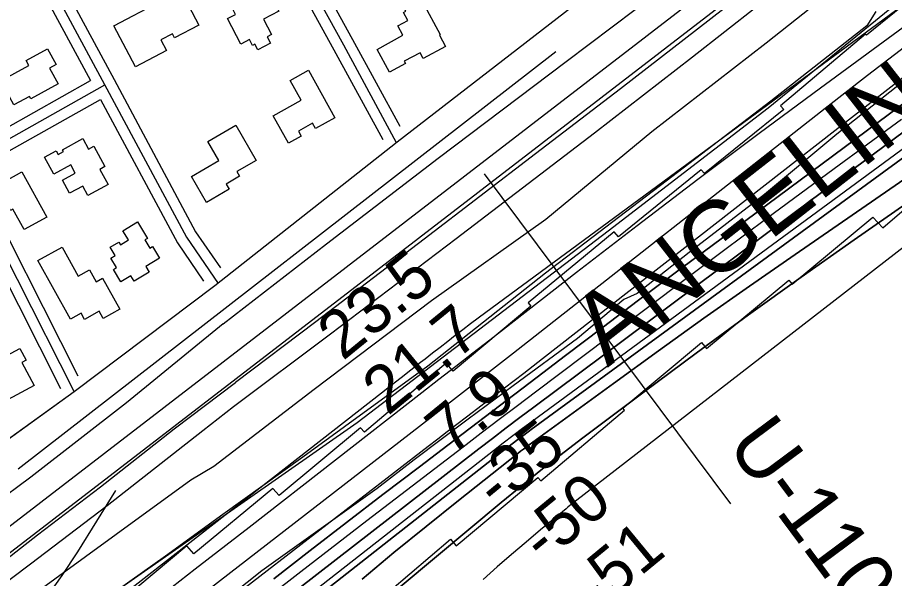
# Model space of a CAD drawing. Extents: x 3477039 to 3515015, y 546746 to 572297.
# Drawn here: x 3484257 to 3485493, y 560657 to 561447 of the extents above; entities that cross this region are included whole.
import ezdxf

# ---------------------------------------------------------------- set-up
doc = ezdxf.new("R2010")
doc.units = 0
for name, color, linetype in [('V-BLDG-OTLN', 7, 'Continuous'), ('V-FLOD-BASE', 7, 'Continuous'), ('V-LEVE-TOET', 7, 'Continuous'), ('V-RIVR-EDGE', 7, 'Continuous'), ('V-RIVR-RANG', 7, 'Continuous'), ('V-RIVR-RANG-IDEN', 7, 'Continuous'), ('V-ROAD-CNTR', 7, 'Continuous'), ('V-RRAP-FSHR', 7, 'Continuous'), ('V-RRAP-RVMT', 7, 'Continuous'), ('V-RRAP-RVMT-IDEN', 7, 'Continuous'), ('V-SITE-VEGE', 7, 'Continuous'), ('V-SURV-LINE', 7, 'Continuous'), ('V-TOPO-DPTH', 7, 'Continuous'), ('V-TOPO-MAJR', 7, 'Continuous'), ('V-TOPO-MINR', 7, 'Continuous'), ('V-TOPO-SHOR', 7, 'Continuous'), ('V-TOPO-WATR', 7, 'Continuous')]:
    doc.layers.add(name, color=color, linetype=linetype)

msp = doc.modelspace()

# ---------------------------------------------------------------- linework, layer by layer
at = {"layer": 'V-BLDG-OTLN'}
for points in [[(3484423.3, 561377.3), (3484393, 561435.2), (3484457.2, 561468.8), (3484449.4, 561483.7), (3484476.3, 561497.7), (3484484.9, 561481.3), (3484488.1, 561483), (3484512.6, 561436), (3484478.2, 561418.1), (3484475.3, 561423.7), (3484459, 561415.2), (3484466.9, 561400.1)], [(3484561, 561457.5), (3484610.7, 561483.3), (3484625.1, 561455.7), (3484603.7, 561444.6), (3484615, 561422.7), (3484608.9, 561419.6), (3484613.6, 561410.4), (3484595.6, 561401.1), (3484591.4, 561409.1), (3484588.4, 561407.5), (3484584.2, 561415.6), (3484571.7, 561409.2), (3484553, 561445.3), (3484564.3, 561451.2)], [(3484781.2, 561369.7), (3484763.7, 561401.9), (3484800.2, 561421.7), (3484793, 561434.9), (3484807, 561442.5), (3484800.8, 561454), (3484804.1, 561455.8), (3484793, 561476.4), (3484808, 561484.5), (3484819.1, 561464.1), (3484827.7, 561468.8), (3484852.8, 561422.6), (3484851.5, 561421.9), (3484860.2, 561405.9), (3484828.9, 561388.9), (3484824.4, 561397.2), (3484801.9, 561385), (3484803.6, 561381.9)], [(3484252.1, 561323.6), (3484233.5, 561357.3), (3484273.1, 561379.2), (3484269.4, 561386), (3484299.2, 561402.5), (3484311.4, 561380.5), (3484302, 561375.4), (3484314.2, 561353.3), (3484275.8, 561332.1), (3484273.9, 561335.6)], [(3484666.9, 561372.5), (3484704.2, 561305.6), (3484677, 561290.5), (3484672.9, 561297.8), (3484653.1, 561286.7), (3484657, 561279.8), (3484638.7, 561269.6), (3484617.2, 561308.2), (3484656.7, 561330.3), (3484641.2, 561358.1)], [(3484564.8, 561295.1), (3484593.3, 561245.4), (3484566.2, 561229.8), (3484570.1, 561223.1), (3484550.9, 561212), (3484555.1, 561204.7), (3484523.2, 561186.3), (3484502.1, 561223), (3484540.6, 561245.2), (3484525.1, 561272.3)], [(3484372.9, 561232.7), (3484384.6, 561211.4), (3484356.3, 561195.9), (3484349, 561209.2), (3484330.5, 561199.1), (3484320.3, 561217.5), (3484338.5, 561227.5), (3484332.2, 561239.1), (3484308.3, 561226), (3484295.2, 561249.9), (3484311.5, 561258.8), (3484314.3, 561253.7), (3484322, 561257.9), (3484320.6, 561260.5), (3484349.1, 561276.1), (3484357.2, 561261.3), (3484364.6, 561265.4), (3484380.3, 561236.7)], [(3484263.3, 561229.2), (3484298.3, 561165.4), (3484266.4, 561148), (3484250.6, 561176.9), (3484247.1, 561174.9), (3484233.6, 561199.5), (3484237.5, 561201.6), (3484231.8, 561212)], [(3484426.1, 561158.7), (3484440.1, 561135.6), (3484436.4, 561133.4), (3484443.4, 561121.9), (3484447.4, 561124.3), (3484457.3, 561107.9), (3484437.7, 561096), (3484442.6, 561087.9), (3484421.6, 561075.2), (3484416.9, 561083), (3484402.7, 561074.4), (3484392.2, 561091.7), (3484396.6, 561094.4), (3484388.6, 561107.5), (3484394.8, 561111.3), (3484387.8, 561123), (3484399.8, 561130.3), (3484402.1, 561126.4), (3484413.6, 561133.4), (3484405.7, 561146.3)], [(3484319.8, 561123.4), (3484342.5, 561082.6), (3484358.4, 561091.5), (3484367.8, 561074.5), (3484376.8, 561079.5), (3484401.1, 561035.9), (3484377.7, 561022.8), (3484372.1, 561032.9), (3484351.4, 561021.4), (3484346.6, 561030.1), (3484331.9, 561021.9), (3484285.9, 561104.5)], [(3484199.7, 560948), (3484260.6, 560980.6), (3484269.5, 560963.9), (3484263.4, 560960.6), (3484280.6, 560928.4), (3484218.1, 560894.9), (3484197.5, 560933.3), (3484205.3, 560937.5)]]:
    msp.add_lwpolyline(points, close=True, dxfattribs=at)
at = {"layer": 'V-FLOD-BASE'}
for points in [[(3485679.3, 561787.9), (3485642.6, 561762), (3485523.1, 561669.6), (3485398.9, 561575), (3485252.8, 561459.5), (3485106.7, 561346.4), (3484987.2, 561254.6), (3484829.9, 561134.6), (3484677.3, 561018), (3484564.3, 560932.6)], [(3484132.1, 560594.4), (3484193.4, 560646.2), (3484285.1, 560718), (3484373.8, 560785.7), (3484477.9, 560867.4), (3484564.3, 560932.6)]]:
    msp.add_lwpolyline(points, dxfattribs=at)
at = {"layer": 'V-LEVE-TOET'}
for points in [[(3484546.9, 561015), (3484692.5, 561128.1), (3484849.8, 561248.7), (3485030.2, 561384.9), (3485192.2, 561507.2), (3485354.9, 561634.2), (3485507.5, 561747.9), (3485642.4, 561857.6), (3485758.5, 561955.9), (3485787.5, 561980.7), (3485856.7, 562032.6), (3485991.5, 562132.4), (3486127.5, 562234.5), (3486285.4, 562351.1), (3486414.3, 562446.8), (3486552.1, 562554.2), (3486666.4, 562654.2), (3486800.7, 562759.3), (3486937.3, 562861.4), (3487055, 562954.9), (3487212.4, 563075), (3487358.4, 563178.7), (3487480.4, 563257.3), (3487605, 563337.8)], [(3484561.5, 560898.7), (3484698.2, 561001.3), (3484875, 561135.2), (3485070.2, 561284.1), (3485208, 561391.5), (3485344.7, 561498.8), (3485482.5, 561608.6), (3485584.3, 561690.6)], [(3484546.9, 561015), (3484410.9, 560904), (3484276.1, 560799), (3484222.1, 560759.6), (3484143.1, 560701), (3484017.8, 560608.8), (3483855.8, 560483.3), (3483732.8, 560381.7), (3483580.9, 560267.9), (3483437.9, 560159.3), (3483302.5, 560057.2), (3483187.3, 559976.8), (3483022.3, 559850.1), (3482873.4, 559739.2), (3482703.1, 559613.2), (3482541.8, 559491.8), (3482433.6, 559410.7), (3482383.4, 559374.9), (3482356.2, 559355.3), (3482282.9, 559299.3), (3482194.2, 559234), (3482159.4, 559205)], [(3484166, 560594.9), (3484275.3, 560677.2), (3484383.5, 560759.5), (3484518.3, 560865.2), (3484561.5, 560898.7)]]:
    msp.add_lwpolyline(points, dxfattribs=at)
at = {"layer": 'V-RIVR-EDGE'}
msp.add_lwpolyline([(3485588.3, 561422.2), (3485411.5, 561282.3), (3485309.6, 561197.4), (3485203.4, 561115.5), (3485130.3, 561058.1), (3485111.3, 561049.6), (3485046.2, 560994.6), (3484955.4, 560928), (3484892.1, 560881), (3484816, 560823.6), (3484763.8, 560783.3), (3484601.2, 560667.3), (3484482.1, 560572.6)], dxfattribs=at)
at = {"layer": 'V-RIVR-RANG'}
msp.add_line((3484914.7, 561226.6), (3485261.7, 560761.8), dxfattribs=at)
at = {"layer": 'V-ROAD-CNTR'}
for points in [[(3483708.9, 563896.4), (3483472.3, 563763.6), (3483172.6, 563603.2), (3483394.3, 563185.4), (3483620.7, 562774.1), (3483754.1, 562520), (3483931.5, 562203.5), (3483969.4, 562115.4), (3484084, 561901.7), (3484247.8, 561597.5), (3484379.8, 561352.4), (3484495.3, 561137.1), (3484539.7, 561072.1)], [(3487076.1, 563044), (3486779.2, 562810.3), (3486559.3, 562642), (3486392.2, 562506.5), (3486233.3, 562382.9), (3486038.4, 562229.6), (3485911.7, 562136), (3485621, 561911.1), (3485424, 561754.5), (3485308.3, 561665.3), (3485038, 561461.4), (3484792.2, 561271.1), (3484535.2, 561068.6), (3484336.9, 560919.3), (3484215.5, 560832), (3484122, 560761.2), (3483893.9, 560584.8), (3483720.5, 560448), (3483575.7, 560335.3), (3483437.8, 560223.9), (3483274.8, 560095.3), (3483188.4, 560027.1), (3483006, 559900.9)], [(3484791.3, 561270.4), (3484716.7, 561407.9), (3484618.9, 561585.9), (3484527.1, 561751.5), (3484400.8, 561988), (3484188.4, 562367.6)], [(3485634.8, 561921.8), (3485424, 561754.5), (3485308.3, 561665.3), (3485038, 561461.4), (3484792.2, 561271.1), (3484535.2, 561068.6), (3484336.9, 560919.3), (3484219.5, 560834.8)], [(3484796.1, 561293.1), (3484729.8, 561415.1), (3484632.1, 561593.1), (3484548.1, 561744.6)], [(3484772.1, 561274.4), (3484703.5, 561400.7), (3484605.8, 561578.6), (3484521.7, 561730.2)], [(3484268, 561591.7), (3484393.1, 561359.5), (3484508.1, 561144.9), (3484543, 561093.9)], [(3484241.6, 561577.3), (3484359.9, 561357.8)], [(3483697.2, 560977.6), (3483933.8, 561105.3), (3484167.2, 561232.3), (3484380.1, 561352)], [(3483703, 560997.8), (3483926.7, 561118.5), (3484159.9, 561245.4), (3484359.9, 561357.8)], [(3484195.7, 561231.1), (3484374.1, 561331.4)], [(3484374.1, 561331.4), (3484482.4, 561129.3), (3484519.3, 561075.4)], [(3484175.9, 561237), (3484337.1, 560919.4)], [(3484195.7, 561231.1), (3484342.3, 560942.1)], [(3484169.5, 561216.5), (3484317.9, 560924)]]:
    msp.add_lwpolyline(points, dxfattribs=at)
at = {"layer": 'V-RRAP-FSHR'}
msp.add_lwpolyline([(3484364.2, 560616.5), (3484735.6, 560876.4), (3485089.4, 561146.3), (3485314.8, 561319.6), (3485677.8, 561615.5), (3485963.4, 561819.7), (3486251.2, 561993), (3487197.2, 562666.3), (3487589.3, 562882.2)], dxfattribs=at)
at = {"layer": 'V-RRAP-RVMT'}
for points in [[(3485569.4, 561516.1), (3485453.3, 561421.9), (3485451.9, 561423.5), (3485332.4, 561322.2), (3485336.7, 561317.1), (3485224.9, 561226.8), (3485220.3, 561232.2), (3485104.1, 561137.6), (3485097.7, 561145), (3484976.8, 561044.7)], [(3484752.7, 560614.1), (3484867.1, 560711.9), (3484875.1, 560702.3), (3484990.2, 560798.9), (3484994.4, 560794), (3485112.5, 560893.6), (3485110, 560896.5), (3485220.8, 560988.9), (3485227.9, 560980.7), (3485343.8, 561076.6), (3485348.7, 561070.9), (3485462.5, 561165.7), (3485476.6, 561150.3), (3485591.7, 561249.4)], [(3484976.8, 561044.7), (3484980.5, 561040.2), (3484871.1, 560948.5), (3484861, 560959.6), (3484745.9, 560862.5), (3484740.6, 560868.6), (3484625.6, 560773.4), (3484617, 560783.1), (3484505.6, 560691), (3484495.5, 560702.4), (3484380.4, 560606.2)]]:
    msp.add_lwpolyline(points, dxfattribs=at)
at = {"layer": 'V-SITE-VEGE'}
for points in [[(3484266.5, 560624.4), (3484396, 560718.9), (3484501.2, 560795.3), (3484533.5, 560814.8), (3484674.9, 560923.3), (3484840.5, 561048), (3485001.3, 561162.7), (3485151, 561286.3), (3485311.9, 561411.1), (3485406.6, 561486.2)], [(3485466.6, 561455), (3485454, 561435.2), (3485318.5, 561329), (3485171.3, 561216.4), (3485000.9, 561086.6), (3484835.3, 560955.5), (3484659.1, 560827.5), (3484546.2, 560746.8), (3484465.8, 560687.9), (3484350.6, 560606.2)]]:
    msp.add_lwpolyline(points, dxfattribs=at)
at = {"layer": 'V-SURV-LINE'}
for points in [[(3483525, 560175.6), (3487277.1, 563062.8)], [(3487295.4, 563039), (3483543.3, 560151.8)]]:
    msp.add_lwpolyline(points, dxfattribs=at)
at = {"layer": 'V-TOPO-DPTH'}
for points in [[(3485748.5, 561506.5), (3485235.8, 561125.8), (3485184, 561087.2), (3485132.3, 561048.5), (3485080.7, 561009.6), (3485029.1, 560970.5), (3484989.2, 560940.2), (3484957.7, 560916.3), (3484926.2, 560892.3), (3484894.8, 560868.4), (3484863.3, 560844.4), (3484823.4, 560814), (3484772, 560774.7), (3484720.7, 560735.3), (3484669.5, 560695.8), (3484618.4, 560656.2)], [(3484618.4, 560656.2), (3484669.5, 560695.8), (3484720.7, 560735.3), (3484772, 560774.7), (3484823.4, 560814), (3484863.3, 560844.4), (3484894.8, 560868.4), (3484926.2, 560892.3), (3484957.7, 560916.3), (3484989.2, 560940.2), (3485029.1, 560970.5), (3485080.7, 561009.6), (3485132.3, 561048.5), (3485184, 561087.2), (3485235.8, 561125.8), (3485748.5, 561506.5)], [(3485807.5, 561426.4), (3485353, 561112.9), (3485288.5, 561068.1), (3485224.3, 561023), (3485160.5, 560977.3), (3485096.8, 560931.4), (3484978.1, 560844.9), (3484974.1, 560841.9), (3484970, 560838.9), (3484966, 560835.8), (3484962, 560832.7), (3484878.3, 560766.4), (3484832.7, 560729.8), (3484787.4, 560692.9), (3484742.6, 560655.4)], [(3484742.6, 560655.4), (3484787.4, 560692.9), (3484832.7, 560729.8), (3484878.3, 560766.4), (3484962, 560832.7), (3484966, 560835.8), (3484970, 560838.9), (3484974.1, 560841.9), (3484978.1, 560844.9), (3485096.8, 560931.4), (3485160.5, 560977.3), (3485224.3, 561023), (3485288.5, 561068.1), (3485353, 561112.9), (3485807.5, 561426.4)], [(3485515, 561410.9), (3485454.9, 561364.9), (3485395.1, 561318.4), (3484955.9, 560974.1), (3484926.5, 560951.1), (3484897, 560928), (3484867.4, 560905.1), (3484837.9, 560882.1), (3484351.8, 560505.8)], [(3485846.6, 561419.5), (3485436.2, 561133.7), (3485361.5, 561081.1), (3485287.2, 561028), (3485213.4, 560974), (3485140.1, 560919.5), (3485051.7, 560853.1), (3485023, 560831.2), (3484994.5, 560809), (3484966.4, 560786.3), (3484938.5, 560763.4), (3484474.6, 560376.2)], [(3484474.6, 560376.2), (3484938.5, 560763.4), (3484966.4, 560786.3), (3484994.5, 560809), (3485023, 560831.2), (3485051.7, 560853.1), (3485140.1, 560919.5), (3485213.4, 560974), (3485287.2, 561028), (3485361.5, 561081.1), (3485436.2, 561133.7), (3485846.6, 561419.5)], [(3485521.6, 561297.3), (3485448.5, 561243.4), (3485375.5, 561189.3), (3484984.6, 560898), (3484965.1, 560883.4), (3484945.6, 560868.7), (3484926.2, 560853.9), (3484906.9, 560839), (3484477.7, 560506)], [(3484477.7, 560506), (3484906.9, 560839), (3484926.2, 560853.9), (3484945.6, 560868.7), (3484965.1, 560883.4), (3484984.6, 560898), (3485375.5, 561189.3), (3485448.5, 561243.4), (3485521.6, 561297.3)], [(3484561.5, 560538), (3484939.8, 560835.2), (3484949.9, 560843.1), (3484960.2, 560850.9), (3484970.5, 560858.6), (3484980.8, 560866.3), (3485544, 561277.8)], [(3484561.5, 560538), (3484939.8, 560835.2), (3484949.9, 560843.1), (3484960.2, 560850.9), (3484970.5, 560858.6), (3484980.8, 560866.3), (3485544, 561277.8)]]:
    msp.add_lwpolyline(points, dxfattribs=at)
at = {"layer": 'V-TOPO-MAJR'}
for points in [[(3485831.5, 561375.6), (3485040.8, 560763.4), (3485038.1, 560761.3), (3485035.4, 560759.1), (3485032.7, 560756.9), (3485030, 560754.8), (3484994.1, 560725), (3484973.6, 560707.8), (3484953.2, 560690.5), (3484933.1, 560672.9), (3484913.1, 560655.1)], [(3484395.1, 560780.3), (3484341.7, 560693.9), (3484319.7, 560660.6), (3484296.5, 560628.2)]]:
    msp.add_lwpolyline(points, dxfattribs=at)
at = {"layer": 'V-TOPO-MINR'}
for points in [[(3485675.8, 561590.3), (3484917.2, 561031.3), (3484906.4, 561023.2), (3484895.5, 561015.1), (3484884.8, 561006.9), (3484874, 560998.7), (3484863.3, 560990.4), (3484852.7, 560982.1), (3484842, 560973.8), (3484831.3, 560965.5), (3484825.1, 560960.6), (3484811.3, 560949.8), (3484797.6, 560939.1), (3484783.8, 560928.3), (3484770, 560917.6), (3484156.7, 560439.2)], [(3485711.8, 561584.7), (3485388.5, 561347.4), (3485301.9, 561283.3), (3485215.7, 561218.7), (3485130, 561153.4), (3485044.7, 561087.6), (3484922.4, 560992.3), (3484898.5, 560973.7), (3484874.7, 560955.2), (3484850.9, 560936.7), (3484827, 560918.1), (3484583.3, 560728.4), (3484507.6, 560669.5), (3484431.9, 560610.6)], [(3485746.2, 561550.6), (3484997, 560966), (3484983.6, 560955.6), (3484970.3, 560945.3), (3484956.9, 560934.9), (3484943.4, 560924.6), (3484921.1, 560907.5), (3484918.9, 560905.8), (3484916.6, 560904.1), (3484914.3, 560902.4), (3484912, 560900.6), (3484889.6, 560883.6), (3484876.1, 560873.4), (3484862.6, 560863.1), (3484849.2, 560852.8), (3484835.7, 560842.5), (3484218.6, 560366.5)], [(3485753.7, 561444.5), (3484982.2, 560877.8), (3484968.5, 560867.6), (3484954.9, 560857.4), (3484941.3, 560847), (3484927.8, 560836.5), (3484257.6, 560311.8)], [(3485807.5, 561426.4), (3485353, 561112.9), (3485288.5, 561068.1), (3485224.3, 561023), (3485160.5, 560977.3), (3485096.8, 560931.4), (3484978.1, 560844.9), (3484974.1, 560841.9), (3484970, 560838.9), (3484966, 560835.8), (3484962, 560832.7), (3484878.3, 560766.4), (3484832.7, 560729.8), (3484787.4, 560692.9), (3484742.6, 560655.4)], [(3485515, 561410.9), (3485454.9, 561364.9), (3485395.1, 561318.4), (3484955.9, 560974.1), (3484926.5, 560951.1), (3484897, 560928), (3484867.4, 560905.1), (3484837.9, 560882.1), (3484351.8, 560505.8)], [(3485846.6, 561419.5), (3485436.2, 561133.7), (3485361.5, 561081.1), (3485287.2, 561028), (3485213.4, 560974), (3485140.1, 560919.5), (3485051.7, 560853.1), (3485023, 560831.2), (3484994.5, 560809), (3484966.4, 560786.3), (3484938.5, 560763.4), (3484474.6, 560376.2)], [(3485502.7, 561303.1), (3485407.7, 561233.4), (3485312.9, 561163.4), (3485218.4, 561093.1), (3485124.1, 561022.4), (3484986.9, 560919.1), (3484961.4, 560899.8), (3484935.9, 560880.5), (3484910.5, 560861.1), (3484885.1, 560841.6), (3484749.5, 560737.5), (3484656.5, 560665.7), (3484563.6, 560593.8)], [(3485521.6, 561297.3), (3485448.5, 561243.4), (3485375.5, 561189.3), (3484984.6, 560898), (3484965.1, 560883.4), (3484945.6, 560868.7), (3484926.2, 560853.9), (3484906.9, 560839), (3484477.7, 560506)], [(3485544, 561277.8), (3484980.8, 560866.3), (3484970.5, 560858.6), (3484960.2, 560850.9), (3484949.9, 560843.1), (3484939.8, 560835.2), (3484561.5, 560538)]]:
    msp.add_lwpolyline(points, dxfattribs=at)
at = {"layer": 'V-TOPO-SHOR'}
msp.add_line((3485015.5, 561398.6), (3484257.9, 560810.7), dxfattribs=at)
at = {"layer": 'V-TOPO-WATR'}
msp.add_lwpolyline([(3485748.5, 561506.5), (3485235.8, 561125.8), (3485184, 561087.2), (3485132.3, 561048.5), (3485080.7, 561009.6), (3485029.1, 560970.5), (3484989.2, 560940.2), (3484957.7, 560916.3), (3484926.2, 560892.3), (3484894.8, 560868.4), (3484863.3, 560844.4), (3484823.4, 560814), (3484772, 560774.7), (3484720.7, 560735.3), (3484669.5, 560695.8), (3484618.4, 560656.2)], dxfattribs=at)

# ---------------------------------------------------------------- texts
at = {"layer": 'V-RIVR-RANG'}
for s, rotation, p in [('23.5', 39.1983, (3484715.4, 560962.2)), ('21.7', 39.1983, (3484778.8, 560884.8)), ('7.9', 39.1983, (3484867.7, 560828.3)), ('-35', 39.4804, (3484933.1, 560752.1)), ('-50', 39.4804, (3484998.4, 560676.3)), ('-51', 39.4804, (3485073.1, 560608.3))]:
    msp.add_text(s, height=67, rotation=rotation, dxfattribs=at).set_placement(p)
at = {"layer": 'V-RIVR-RANG-IDEN'}
msp.add_text('U-110', height=83, rotation=306.6013, dxfattribs=at).set_placement((3485254.8, 560844.6))
at = {"layer": 'V-RRAP-RVMT-IDEN'}
msp.add_text('ANGELINA', height=100, rotation=37.9856, dxfattribs=at).set_placement((3485088.5, 560953.1))

doc.saveas('drawing.dxf')
